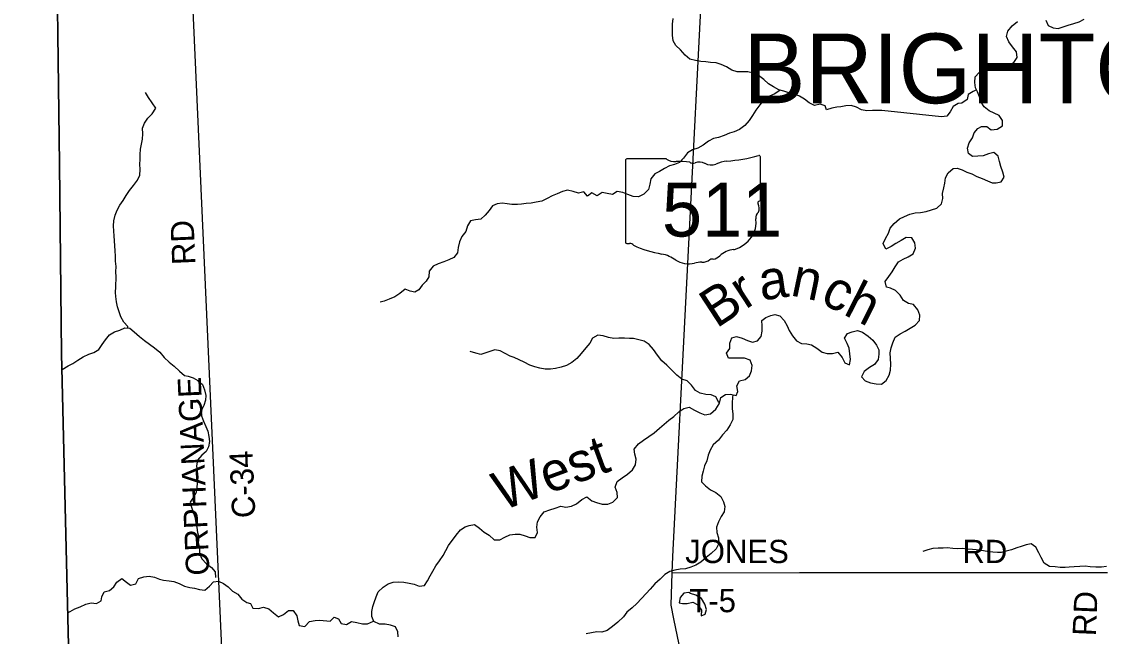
# Model space of a CAD drawing. Extents: x 1857828 to 2277390, y 930619 to 1324581.
# Drawn here: x 2012264 to 2026202, y 1146258 to 1154192 of the extents above; entities that cross this region are included whole.
import ezdxf

# ---------------------------------------------------------------- set-up
doc = ezdxf.new("R2010")
doc.units = 0
for name, color, linetype in [('GM_X_Adjacent_County', 7, 'Continuous'), ('GM_X_County', 7, 'Continuous'), ('GM_X_County_Road', 7, 'Continuous'), ('GM_X_County_Road_Text', 7, 'Continuous'), ('GM_X_Major_River', 7, 'Continuous'), ('GM_X_Major_River_Text', 7, 'Continuous'), ('GM_X_Minor_Lake', 7, 'Continuous'), ('GM_X_Minor_River', 7, 'Continuous'), ('GM_X_State_Location', 7, 'Continuous'), ('GM_X_State_Route', 7, 'Continuous'), ('GM_X_State_Shield', 7, 'Continuous'), ('GM_X_Township', 7, 'Continuous'), ('GM_X_Township_Road', 7, 'Continuous'), ('GM_X_Township_Road_Text', 7, 'Continuous'), ('GM_X_Township_Text', 7, 'Continuous')]:
    doc.layers.add(name, color=color, linetype=linetype)

msp = doc.modelspace()

# ---------------------------------------------------------------- linework, layer by layer
at = {"layer": 'GM_X_Adjacent_County'}
msp.add_lwpolyline([(2012647, 1160718), (2012707, 1156038), (2012755, 1152350), (2012777, 1149904), (2012943, 1143096), (2013016, 1137995), (2013087, 1135030), (2013201, 1130286), (2013424, 1120950), (2013523, 1116786), (2010804, 1116774), (2007584, 1116766), (2002726, 1116787), (1997008, 1116752)], dxfattribs=at)
at = {"layer": 'GM_X_County'}
msp.add_lwpolyline([(2027656, 1116790), (2024866, 1116799), (2023245, 1116823), (2022479, 1116818), (2021874, 1116815), (2020156, 1116833), (2016220, 1116802), (2013523, 1116786), (2013424, 1120950), (2013201, 1130286), (2013087, 1135030), (2013016, 1137995), (2012943, 1143096), (2012777, 1149904), (2012755, 1152350), (2012707, 1156038), (2012647, 1160718)], dxfattribs=at)
at = {"layer": 'GM_X_County_Road'}
msp.add_lwpolyline([(2014989, 1143103), (2014948, 1143924), (2014904, 1144864), (2014423, 1155583)], dxfattribs=at)
at = {"layer": 'GM_X_Major_River'}
for points in [[(2025486, 1154212), (2025513, 1154143), (2025579, 1154112), (2025645, 1154103), (2025709, 1154122), (2025774, 1154147), (2025845, 1154168), (2025913, 1154187), (2025978, 1154222)], [(2024602, 1153284), (2024575, 1153336), (2024568, 1153405), (2024573, 1153477), (2024622, 1153536), (2024685, 1153571), (2024753, 1153578), (2024820, 1153590), (2024888, 1153596), (2024938, 1153612), (2025007, 1153633), (2025070, 1153664), (2025113, 1153730), (2025106, 1153802), (2025053, 1153867), (2025005, 1153932), (2024976, 1154001), (2024995, 1154069), (2025048, 1154136), (2025121, 1154193)], [(2023581, 1151093), (2023642, 1151126), (2023708, 1151155), (2023773, 1151196), (2023802, 1151266), (2023795, 1151338), (2023756, 1151403), (2023684, 1151404), (2023617, 1151365), (2023550, 1151328), (2023487, 1151291), (2023418, 1151256), (2023385, 1151329), (2023416, 1151394), (2023455, 1151460), (2023476, 1151524), (2023527, 1151587), (2023595, 1151647), (2023661, 1151676), (2023728, 1151705), (2023799, 1151722), (2023867, 1151729), (2023942, 1151740), (2024010, 1151761), (2024077, 1151786), (2024136, 1151841), (2024157, 1151909), (2024152, 1151973), (2024167, 1152045), (2024182, 1152108), (2024189, 1152176), (2024222, 1152241), (2024289, 1152295), (2024339, 1152300), (2024403, 1152277), (2024463, 1152248), (2024531, 1152227), (2024593, 1152194), (2024663, 1152168), (2024731, 1152137), (2024793, 1152112), (2024843, 1152110), (2024910, 1152125), (2024947, 1152186), (2024930, 1152249), (2024902, 1152321), (2024887, 1152388), (2024868, 1152454), (2024814, 1152501), (2024746, 1152486), (2024677, 1152459), (2024540, 1152449), (2024487, 1152490), (2024474, 1152557), (2024495, 1152625), (2024540, 1152692), (2024561, 1152756), (2024606, 1152812), (2024656, 1152837), (2024721, 1152840), (2024778, 1152795), (2024855, 1152802), (2024926, 1152845), (2024925, 1152915), (2024881, 1152980), (2024816, 1153009), (2024754, 1153040), (2024688, 1153092), (2024651, 1153154), (2024629, 1153219), (2024602, 1153284)], [(2021268, 1149257), (2021273, 1149269), (2021289, 1149339), (2021348, 1149378), (2021416, 1149383), (2021488, 1149368), (2021511, 1149420), (2021494, 1149492), (2021529, 1149554), (2021602, 1149573), (2021661, 1149622), (2021684, 1149686), (2021695, 1149754), (2021668, 1149823), (2021596, 1149850), (2021527, 1149849), (2021459, 1149848), (2021387, 1149847), (2021363, 1149914), (2021406, 1149975), (2021407, 1150044), (2021432, 1150111), (2021493, 1150127), (2021563, 1150107), (2021633, 1150076), (2021697, 1150055), (2021762, 1150074), (2021809, 1150128), (2021822, 1150196), (2021825, 1150264), (2021817, 1150336), (2021870, 1150374), (2021935, 1150397), (2021985, 1150410), (2022053, 1150395), (2022109, 1150334), (2022144, 1150267), (2022171, 1150205), (2022215, 1150136), (2022266, 1150073), (2022332, 1150038), (2022398, 1150033), (2022462, 1150019), (2022528, 1149978), (2022596, 1149927), (2022664, 1149910), (2022730, 1149909), (2022799, 1149924), (2022856, 1149859), (2022891, 1149786), (2022949, 1149761), (2022962, 1149833), (2022944, 1149978), (2022919, 1150039), (2022888, 1150107), (2022923, 1150167), (2022985, 1150190), (2023052, 1150207), (2023120, 1150184), (2023190, 1150133), (2023253, 1150082), (2023301, 1150017), (2023328, 1149954), (2023329, 1149902), (2023320, 1149830), (2023271, 1149768), (2023210, 1149727), (2023139, 1149676), (2023104, 1149608), (2023151, 1149555), (2023223, 1149530), (2023296, 1149515), (2023364, 1149514), (2023423, 1149559), (2023462, 1149627), (2023479, 1149695), (2023482, 1149769), (2023479, 1149843), (2023474, 1149916), (2023489, 1149980), (2023510, 1150046), (2023541, 1150118), (2023604, 1150161), (2023669, 1150196), (2023734, 1150237), (2023797, 1150276), (2023854, 1150334), (2023857, 1150402), (2023834, 1150474), (2023778, 1150540), (2023712, 1150555), (2023648, 1150592), (2023603, 1150661), (2023543, 1150720), (2023478, 1150753), (2023428, 1150766), (2023412, 1150838), (2023460, 1150904), (2023503, 1150963), (2023542, 1151025), (2023581, 1151093)], [(2017123, 1146254), (2017122, 1146318), (2017091, 1146381), (2017027, 1146402), (2016955, 1146415), (2016882, 1146414), (2016811, 1146449), (2016785, 1146514), (2016784, 1146578), (2016799, 1146642), (2016814, 1146696), (2016841, 1146768), (2016868, 1146832), (2016931, 1146893), (2016994, 1146936), (2017059, 1146957), (2017127, 1146960), (2017196, 1146957), (2017266, 1146946), (2017332, 1146933), (2017396, 1146908), (2017464, 1146913), (2017503, 1146973), (2017536, 1147038), (2017571, 1147098), (2017611, 1147170), (2017660, 1147233), (2017707, 1147301), (2017742, 1147367), (2017775, 1147430), (2017873, 1147565), (2017929, 1147633), (2017991, 1147672), (2018042, 1147691), (2018110, 1147700), (2018174, 1147655), (2018234, 1147604), (2018299, 1147563), (2018363, 1147504), (2018435, 1147503), (2018502, 1147538), (2018567, 1147567), (2018635, 1147576), (2018696, 1147575), (2018764, 1147556), (2018826, 1147533), (2018892, 1147532), (2018923, 1147600), (2018916, 1147668), (2018925, 1147736), (2018956, 1147800), (2019011, 1147865), (2019082, 1147890), (2019151, 1147913), (2019223, 1147938), (2019291, 1147925), (2019360, 1147938), (2019425, 1147968), (2019494, 1148023), (2019561, 1148058), (2019624, 1148009), (2019686, 1147984), (2019758, 1147964), (2019831, 1147963), (2019897, 1147988), (2019955, 1148052), (2019953, 1148116), (2019926, 1148185), (2019951, 1148255), (2020016, 1148304), (2020083, 1148353), (2020148, 1148406), (2020188, 1148472), (2020195, 1148544), (2020181, 1148611), (2020172, 1148675), (2020229, 1148744), (2020290, 1148792), (2020361, 1148839), (2020430, 1148886), (2020500, 1148943), (2020557, 1148996), (2020620, 1149050), (2020685, 1149097), (2020748, 1149156), (2020813, 1149197), (2020881, 1149216), (2020951, 1149179), (2021017, 1149144), (2021085, 1149119), (2021158, 1149132), (2021225, 1149191), (2021268, 1149257)]]:
    msp.add_lwpolyline(points, dxfattribs=at)
at = {"layer": 'GM_X_Minor_Lake'}
for points in [[(2020896, 1146811), (2020876, 1146823), (2020810, 1146816), (2020763, 1146759), (2020752, 1146693), (2020793, 1146682)], [(2020896, 1146811), (2020876, 1146823), (2020810, 1146816), (2020763, 1146759), (2020752, 1146693), (2020795, 1146682)], [(2020793, 1146682), (2020854, 1146683), (2020927, 1146700), (2020993, 1146663), (2021038, 1146596), (2021037, 1146524), (2021089, 1146543), (2021104, 1146605), (2021081, 1146675), (2021040, 1146746), (2020966, 1146792), (2020896, 1146811)], [(2020794, 1146682), (2020854, 1146683), (2020927, 1146700), (2020993, 1146663), (2021038, 1146596), (2021037, 1146524), (2021089, 1146543), (2021104, 1146605), (2021081, 1146675), (2021040, 1146746), (2020966, 1146792), (2020896, 1146811)]]:
    msp.add_lwpolyline(points, dxfattribs=at)
at = {"layer": 'GM_X_Minor_River'}
for points in [[(2024590, 1153306), (2024573, 1153301), (2024546, 1153288), (2024483, 1153251), (2024468, 1153187), (2024401, 1153138), (2024351, 1153133), (2024290, 1153094), (2024251, 1153028), (2024206, 1152972), (2024139, 1152961), (2023367, 1153045), (2023316, 1153044), (2023248, 1153043), (2023176, 1153040), (2023104, 1153055), (2023040, 1153088), (2022970, 1153108), (2022901, 1153105), (2022837, 1153092), (2022786, 1153088), (2022722, 1153075), (2022653, 1153052), (2022636, 1153105), (2022570, 1153126), (2022497, 1153111), (2022431, 1153142), (2022370, 1153191), (2022304, 1153228), (2022232, 1153259), (2022168, 1153272), (2022102, 1153293), (2022038, 1153312), (2021970, 1153348), (2021906, 1153389), (2021843, 1153446), (2021777, 1153497), (2021711, 1153524), (2021637, 1153545), (2021565, 1153543), (2021502, 1153545), (2021430, 1153563), (2021362, 1153608), (2021294, 1153639), (2021230, 1153658), (2021158, 1153663), (2021094, 1153672), (2021032, 1153677), (2020961, 1153688), (2020889, 1153707), (2020828, 1153760), (2020770, 1153828), (2020709, 1153883), (2020676, 1153945), (2020665, 1154016), (2020667, 1154160), (2020676, 1154233)], [(2013637, 1150238), (2013637, 1150258), (2013582, 1150315), (2013546, 1150380), (2013525, 1150448), (2013504, 1150511), (2013491, 1150575), (2013480, 1150642), (2013478, 1150694), (2013481, 1150768), (2013483, 1150899), (2013482, 1150963), (2013483, 1151031), (2013476, 1151098), (2013475, 1151166), (2013470, 1151234), (2013469, 1151296), (2013464, 1151361), (2013460, 1151429), (2013455, 1151489), (2013450, 1151556), (2013455, 1151622), (2013472, 1151692), (2013497, 1151758), (2013532, 1151824), (2013577, 1151885), (2013614, 1151947), (2013658, 1152012), (2013707, 1152078), (2013760, 1152145), (2013789, 1152209), (2013794, 1152281), (2013791, 1152352), (2013794, 1152412), (2013795, 1152476), (2013798, 1152544), (2013811, 1152610), (2013826, 1152674), (2013828, 1152743), (2013825, 1152815), (2013852, 1152879), (2013894, 1152946), (2013951, 1153000), (2013996, 1153073), (2013951, 1153144), (2013903, 1153211), (2013864, 1153278)], [(2022054, 1153308), (2022054, 1153308), (2021985, 1153261), (2021918, 1153228), (2021849, 1153189), (2021792, 1153119), (2021743, 1153050), (2021697, 1152980), (2021654, 1152915), (2021601, 1152849), (2021530, 1152800), (2021463, 1152771), (2021401, 1152750), (2021334, 1152723), (2021261, 1152696), (2021195, 1152681), (2021132, 1152648), (2021063, 1152598), (2020994, 1152559), (2020925, 1152538), (2020861, 1152497), (2020809, 1152430), (2020754, 1152372), (2020690, 1152347), (2020629, 1152332), (2020562, 1152295), (2020497, 1152258), (2020437, 1152225), (2020387, 1152161), (2020372, 1152093), (2020357, 1152025), (2020294, 1151964), (2020228, 1151931), (2020159, 1151934), (2020091, 1151959), (2020023, 1151988), (2019953, 1151999), (2019890, 1151960), (2019824, 1151973), (2019756, 1151988), (2019693, 1151945), (2019625, 1151980), (2019570, 1151941), (2019521, 1151994), (2019452, 1151978), (2019382, 1152000), (2019310, 1152015), (2019245, 1151998), (2019177, 1151967), (2019112, 1151942), (2019049, 1151910), (2018980, 1151873), (2018908, 1151862), (2018843, 1151849), (2018779, 1151844), (2018715, 1151837), (2018664, 1151832), (2018592, 1151833), (2018532, 1151842), (2018467, 1151847), (2018403, 1151838), (2018342, 1151813), (2018299, 1151753), (2018246, 1151692), (2018191, 1151640), (2018125, 1151633), (2018060, 1151620), (2018021, 1151555), (2017998, 1151485), (2017945, 1151417), (2017916, 1151349), (2017899, 1151277), (2017890, 1151209), (2017843, 1151148), (2017778, 1151119), (2017715, 1151093), (2017643, 1151066), (2017576, 1151037), (2017523, 1150972), (2017522, 1150900), (2017485, 1150844), (2017434, 1150792), (2017393, 1150729), (2017340, 1150698), (2017280, 1150711), (2017214, 1150738), (2017145, 1150684), (2017082, 1150641), (2017009, 1150610), (2016942, 1150585), (2016892, 1150572)], [(2012786, 1149703), (2012864, 1149750), (2012925, 1149781), (2012992, 1149822), (2013059, 1149865), (2013132, 1149898), (2013198, 1149923), (2013261, 1149958), (2013304, 1150024), (2013349, 1150086), (2013397, 1150149), (2013465, 1150190), (2013534, 1150211), (2013597, 1150238), (2013663, 1150237), (2013719, 1150188), (2013786, 1150127), (2013852, 1150078), (2013917, 1150027), (2013981, 1149980), (2014049, 1149924), (2014106, 1149859), (2014168, 1149796), (2014233, 1149743), (2014301, 1149680), (2014366, 1149626), (2014416, 1149614), (2014478, 1149595), (2014540, 1149560), (2014598, 1149510), (2014625, 1149440), (2014642, 1149367), (2014639, 1149305), (2014618, 1149237), (2014581, 1149169), (2014586, 1149105), (2014611, 1149036), (2014644, 1148968), (2014668, 1148905), (2014681, 1148839), (2014688, 1148772), (2014675, 1148704), (2014648, 1148642), (2014591, 1148597), (2014536, 1148534), (2014521, 1148460), (2014530, 1148387), (2014537, 1148319), (2014527, 1148182), (2014518, 1148114), (2014481, 1148053), (2014440, 1147991), (2014455, 1147927), (2014478, 1147862), (2014500, 1147801), (2014515, 1147729), (2014526, 1147664), (2014533, 1147600), (2014550, 1147536), (2014541, 1147467), (2014560, 1147401), (2014559, 1147329), (2014589, 1147258), (2014650, 1147193), (2014716, 1147146), (2014761, 1147089), (2014768, 1147016)], [(2021271, 1149266), (2021262, 1149277), (2021227, 1149350), (2021163, 1149375), (2021095, 1149380), (2021024, 1149395), (2020963, 1149432), (2020909, 1149501), (2020856, 1149554), (2020788, 1149577), (2020720, 1149630), (2020653, 1149696), (2020593, 1149757), (2020530, 1149814), (2020474, 1149885), (2020419, 1149958), (2020364, 1150025), (2020302, 1150068), (2020230, 1150087), (2020162, 1150101), (2020112, 1150103), (2020047, 1150106), (2019975, 1150107), (2019907, 1150104), (2019838, 1150116), (2019770, 1150137), (2019702, 1150144), (2019635, 1150105), (2019598, 1150043), (2019545, 1149981), (2019488, 1149908), (2019431, 1149845), (2019366, 1149793), (2019299, 1149754), (2019228, 1149731), (2019156, 1149716), (2019091, 1149705), (2019023, 1149706), (2018953, 1149719), (2018888, 1149736), (2018824, 1149759), (2018753, 1149797), (2018687, 1149828), (2018623, 1149855), (2018571, 1149876), (2018505, 1149909), (2018441, 1149944), (2018373, 1149955), (2018308, 1149936), (2018256, 1149919), (2018191, 1149896), (2018127, 1149913), (2018055, 1149936)], [(2021444, 1149377), (2021440, 1149342), (2021437, 1149270), (2021436, 1149198), (2021443, 1149127), (2021444, 1149057), (2021411, 1148989), (2021366, 1148920), (2021311, 1148858), (2021261, 1148791), (2021192, 1148730), (2021153, 1148660), (2021124, 1148596), (2021111, 1148524), (2021078, 1148458), (2021063, 1148388), (2021044, 1148324), (2021041, 1148254), (2021092, 1148199), (2021158, 1148150), (2021226, 1148115), (2021289, 1148062), (2021325, 1147995), (2021342, 1147934), (2021331, 1147866), (2021296, 1147803), (2021259, 1147735), (2021232, 1147669), (2021239, 1147599), (2021258, 1147530), (2021265, 1147458), (2021230, 1147388), (2021163, 1147329), (2021100, 1147276), (2021032, 1147216), (2020968, 1147177), (2020903, 1147150), (2020834, 1147129), (2020766, 1147124), (2020695, 1147113), (2020631, 1147096), (2020568, 1147055), (2020507, 1146995), (2020438, 1146938), (2020378, 1146869), (2020325, 1146811), (2020264, 1146748), (2020207, 1146683), (2020144, 1146625), (2020077, 1146572), (2020032, 1146511), (2019960, 1146442), (2019893, 1146384), (2019822, 1146333), (2019754, 1146314), (2019689, 1146315), (2019621, 1146304), (2019552, 1146291)], [(2026266, 1147159), (2026202, 1147152), (2026129, 1147153), (2026057, 1147156), (2025991, 1147163), (2025924, 1147160), (2025852, 1147157), (2025785, 1147150), (2025735, 1147145), (2025671, 1147146), (2025603, 1147157), (2025530, 1147160), (2025462, 1147201), (2025425, 1147274), (2025396, 1147337), (2025357, 1147410), (2025295, 1147451), (2025229, 1147438), (2025166, 1147419), (2025109, 1147399), (2025043, 1147376), (2024974, 1147357), (2024910, 1147342), (2024859, 1147341), (2024799, 1147346), (2024727, 1147355), (2024655, 1147366), (2024586, 1147373), (2024536, 1147378), (2024470, 1147385), (2024404, 1147390), (2024339, 1147389), (2024283, 1147394), (2024213, 1147399), (2024159, 1147396), (2024094, 1147395), (2024024, 1147390), (2023961, 1147375), (2023897, 1147352)], [(2012860, 1146562), (2012951, 1146612), (2013022, 1146639), (2013095, 1146672), (2013164, 1146691), (2013232, 1146684), (2013293, 1146717), (2013299, 1146768), (2013330, 1146833), (2013397, 1146848), (2013454, 1146898), (2013495, 1146957), (2013556, 1147003), (2013616, 1146959), (2013669, 1146917), (2013738, 1146938), (2013775, 1147003), (2013842, 1147028), (2013910, 1147033), (2013978, 1147022), (2014046, 1146995), (2014096, 1146982), (2014167, 1146975), (2014227, 1146966), (2014299, 1146941), (2014365, 1146908), (2014435, 1146889), (2014495, 1146882), (2014561, 1146863), (2014629, 1146856), (2014688, 1146907), (2014741, 1146962), (2014804, 1146970), (2014868, 1146942), (2014929, 1146899), (2014987, 1146842), (2015055, 1146803), (2015108, 1146738), (2015170, 1146695), (2015220, 1146684), (2015249, 1146621), (2015321, 1146618), (2015388, 1146633), (2015454, 1146614), (2015514, 1146561), (2015581, 1146512), (2015646, 1146541), (2015711, 1146592), (2015771, 1146593), (2015817, 1146525), (2015830, 1146460), (2015845, 1146400), (2015919, 1146386), (2015982, 1146450), (2016053, 1146461), (2016115, 1146468), (2016248, 1146454), (2016299, 1146505), (2016355, 1146486), (2016388, 1146425), (2016458, 1146412), (2016521, 1146450), (2016591, 1146438), (2016663, 1146419), (2016730, 1146422), (2016808, 1146455)]]:
    msp.add_lwpolyline(points, dxfattribs=at)
at = {"layer": 'GM_X_State_Route'}
for points in [[(2020855, 1150903), (2020855, 1150903), (2021073, 1155198), (2021331, 1160303)], [(2020672, 1147290), (2020672, 1147290), (2020855, 1150903)], [(2021896, 1140667), (2021895, 1140672), (2021395, 1143072), (2020685, 1146483), (2020649, 1146661), (2020661, 1147080), (2020672, 1147290)]]:
    msp.add_lwpolyline(points, dxfattribs=at)
at = {"layer": 'GM_X_State_Shield'}
for p, q in [((2020060, 1152400), (2020060, 1151344)), ((2020587, 1152419), (2020077, 1152419)), ((2021800, 1151892), (2021800, 1152445)), ((2021800, 1151892), (2021800, 1151892))]:
    msp.add_line(p, q, dxfattribs=at)
for centre, major_axis, start_param, end_param in [((2020080, 1152403), (20.2, 0), 1.712693, 3.28349), ((2020708, 1152541), (196, 0), 4.042523, 4.731795), ((2021416, 1152096), (371, 0), 1.699011, 2.107814), ((2021180, 1153859), (1845, 0), 4.814394, 5.042369), ((2021781, 1152447), (19.4, 0), 6.141152, 7.989035), ((2020773, 1151825), (702, 0), 1.404758, 1.657858), ((2020932, 1152408), (56.4, 0), 3.836095, 5.185415), ((2021015, 1152286), (117, 0), 0.950623, 2.079405), ((2021167, 1152454), (141, 0), 4.081561, 5.145723), ((2021796, 1151852), (30, 0), 1.883978, 3.671073), ((2021605, 1151782), (180, 0), 5.934695, 6.695948), ((2021780, 1151890), (20.7, 0), 5.05454, 6.418171), ((2021870, 1151661), (131, 0), 2.387724, 3.262537), ((2021284, 1151590), (462, 0), 5.101752, 6.440018), ((2020080, 1151342), (20.3, 0), 3.00124, 4.508301), ((2020083, 1151450), (155, 0), 4.665946, 4.897461), ((2020115, 1151283), (56, 0), 0.519207, 1.627899), ((2020822, 1152232), (1333, 0), 4.195997, 4.488961), ((2020424, 1150869), (417, 0), 0.823519, 1.323587), ((2021158, 1151241), (149, 0), 4.937069, 5.64225), ((2021478, 1151047), (253, 0), 1.647645, 2.488434), ((2020875, 1151278), (265, 0), 4.026481, 4.996735), ((2021028, 1150912), (217, 0), 1.495662, 1.94098), ((2021047, 1151199), (141, 0), 4.691044, 5.507374), ((2021175, 1151096), (39.7, 0), 1.147584, 2.315152)]:
    msp.add_ellipse(centre, major_axis=major_axis, ratio=0.8, start_param=start_param, end_param=end_param, dxfattribs=at)
at = {"layer": 'GM_X_Township'}
msp.add_lwpolyline([(2012531, 1166018), (2013892, 1166008), (2017576, 1165980), (2021617, 1165950), (2028230, 1165900), (2032206, 1165870), (2032202, 1162261), (2032191, 1160469), (2032191, 1160394), (2032187, 1160189), (2032188, 1160111), (2032164, 1154605), (2032103, 1147063), (2032060, 1143020), (2026094, 1143049), (2021395, 1143072), (2014989, 1143103), (2012943, 1143096), (2012777, 1149904), (2012755, 1152350), (2012707, 1156038), (2012647, 1160718), (2012559, 1164716)], close=True, dxfattribs=at)
at = {"layer": 'GM_X_Township_Road'}
for points in [[(2020661, 1147080), (2022305, 1147082), (2022305, 1147082)], [(2022305, 1147082), (2026281, 1147084)]]:
    msp.add_lwpolyline(points, dxfattribs=at)

# ---------------------------------------------------------------- texts
at = {"layer": 'GM_X_County_Road_Text'}
for s, rotation, p in [('RD', 92.4901, (2014509, 1151058)), ('ORPHANAGE', 92.5131, (2014689, 1147050)), ('C-34', 92.5665, (2015283, 1147791))]:
    msp.add_text(s, height=300, rotation=rotation, dxfattribs=at).set_placement(p)
at = {"layer": 'GM_X_Major_River_Text'}
for s, height, rotation, p in [('a', 500, 8.1487, (2021812, 1150591)), ('n', 500, 348.1469, (2022175, 1150661)), ('Br', 500.2, 33.1501, (2021233, 1150227)), ('ch', 500.2, 333.1457, (2022557, 1150570)), ('West', 500.2, 20.1496, (2018463, 1147875))]:
    msp.add_text(s, height=height, rotation=rotation, dxfattribs=at).set_placement(p)
at = {"layer": 'GM_X_State_Location'}
msp.add_text('511', height=1, rotation=0, dxfattribs=at).set_placement((2020558, 1151729))
for s in ['s', 'r']:
    msp.add_text(s, height=1, dxfattribs=at).set_placement((2020911, 1151802))
at = {"layer": 'GM_X_State_Shield'}
msp.add_text('511', height=696.1, dxfattribs=at).set_placement((2020530, 1151418))
at = {"layer": 'GM_X_Township_Road_Text'}
for s, rotation, p in [('JONES', 0, (2020830, 1147204)), ('RD', 0, (2024408, 1147204)), ('T-5', 0, (2020883, 1146570)), ('RD', 87.53, (2026129, 1146257))]:
    msp.add_text(s, height=300, rotation=rotation, dxfattribs=at).set_placement(p)
at = {"layer": 'GM_X_Township_Text'}
msp.add_text('BRIGHTON', height=900, rotation=0, dxfattribs=at).set_placement((2021579, 1153138))

doc.saveas('drawing.dxf')
